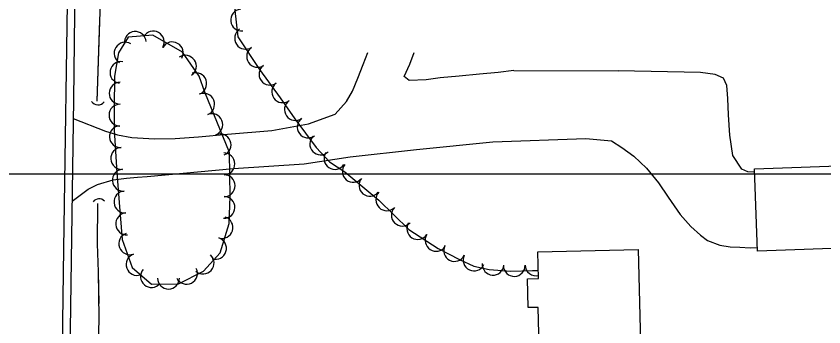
# Model space of a CAD drawing. Extents: x 353423 to 364002, y 127000 to 201942.
# Drawn here: x 362661 to 362956.7, y 134944 to 135057.6 of the extents above; entities that cross this region are included whole.
import ezdxf

# ---------------------------------------------------------------- set-up
doc = ezdxf.new("R2010")
doc.units = 0
for name, color, linetype in [('E_DTM_SlopeBottom', 7, 'Continuous'), ('E_DTM_SlopeTop', 7, 'Continuous'), ('E_FEN_Generic', 7, 'Continuous'), ('E_LAND_TreeLine', 7, 'Continuous'), ('E_MISCPROP', 7, 'Continuous'), ('E_STRUCT_WingWall', 7, 'Continuous'), ('E_WTR_FlowLine', 7, 'Continuous')]:
    doc.layers.add(name, color=color, linetype=linetype)

msp = doc.modelspace()

# ---------------------------------------------------------------- linework, layer by layer
at = {"layer": 'E_DTM_SlopeBottom'}
for centre, radius, start, end in [((362690.94, 135028.09), 2.9, 216.0755, 322.315), ((362691.38, 134988.27), 2.58, 40.5337, 146.7733)]:
    msp.add_arc(centre, radius, start, end, dxfattribs=at)
at = {"layer": 'E_DTM_SlopeTop'}
for points in [[(362685.76, 135748.43), (362686.92, 135670.47), (362686.64, 135586.62), (362686.12, 135496.26), (362684.91, 135383.72), (362684.28, 135275.44), (362683.62, 135163.07), (362682, 135027.21), (362679.35, 134841.95), (362678.65, 134795.82)], [(362682.63, 135370.43), (362681.57, 135267.52), (362681.15, 135185.92), (362679.9, 135078.69), (362678.36, 134972.49), (362677.02, 134874.57), (362676.13, 134795.49)]]:
    msp.add_lwpolyline(points, dxfattribs=at)
at = {"layer": 'E_FEN_Generic'}
for points in [[(362739.88, 135070.63), (362742.12, 135050.14), (362750.12, 135038.1), (362757.63, 135027.74), (362763.07, 135020.1), (362770.87, 135009.55), (362775.74, 135004.34), (362781.3, 135000.67), (362793.75, 134990.37), (362804.71, 134979.6), (362815.55, 134972.59), (362823.27, 134968.67), (362828.51, 134966.19), (362834.11, 134964.91), (362842.14, 134964.31), (362850.05, 134964.55), (362852.18, 134964.62)], [(362730.07, 135029.88), (362728, 135035.73), (362721.95, 135044.49), (362711.02, 135050.67), (362702, 135049.93), (362698.54, 135044.25), (362697, 135035.68), (362696.94, 135024.08), (362696.91, 135015.89), (362697.9, 135000.4), (362698.75, 134989.48), (362699.82, 134975.97), (362703.43, 134965.73), (362710.58, 134959.63), (362720.39, 134959.73), (362729.64, 134964.39), (362735.71, 134971.1), (362738.99, 134981.79), (362739.3, 134991.61), (362739.1, 135007.72), (362730.07, 135029.88)]]:
    msp.add_lwpolyline(points, dxfattribs=at)
for centre, radius, start, end in [((362743.55, 135056.2), 3.98, 96.2349, 276.2196), ((362704.6, 135048.04), 4, 4.7408, 184.7255), ((362711.2, 135048.17), 4, 330.5117, 150.4964), ((362745.01, 135049.55), 3.98, 123.5977, 303.5824), ((362700.89, 135044.08), 4, 58.6361, 238.6208), ((362718.16, 135044.22), 4, 330.5117, 150.4964), ((362749.42, 135042.91), 3.98, 123.5977, 303.5824), ((362722.98, 135039.32), 4, 304.6381, 124.6228), ((362699.38, 135037.06), 4, 79.8659, 259.8505), ((362753.9, 135036.43), 3.98, 125.957, 305.9417), ((362726.76, 135032.96), 4, 289.4503, 109.4349), ((362699.06, 135029.44), 4, 89.7063, 269.691), ((362758.57, 135029.98), 3.98, 125.957, 305.9417), ((362729.64, 135025.38), 4, 292.1905, 112.1752), ((362699.03, 135021.44), 4, 89.7837, 269.7684), ((362763.21, 135023.49), 3.98, 125.4786, 305.4633), ((362732.66, 135017.97), 4, 292.1905, 112.1752), ((362767.89, 135017.09), 3.98, 126.4784, 306.4631), ((362699.16, 135013.58), 4, 93.6604, 273.6451), ((362735.68, 135010.56), 4, 292.1905, 112.1752), ((362772.48, 135010.87), 3.98, 133.1084, 313.093), ((362699.67, 135005.59), 4, 93.6604, 273.6451), ((362777.7, 135005.55), 3.98, 146.5586, 326.5433), ((362737.06, 135003.61), 4, 270.7228, 90.7075), ((362784.38, 135000.83), 3.98, 140.4177, 320.4024), ((362700.22, 134997.64), 4, 94.4721, 274.4568), ((362737.16, 134995.6), 4, 270.7228, 90.7075), ((362790.51, 134995.75), 3.98, 140.4177, 320.4024), ((362700.84, 134989.65), 4, 94.4721, 274.4568), ((362796.67, 134990.43), 3.98, 135.4901, 315.4748), ((362737.08, 134987.69), 4, 268.2128, 88.1975), ((362802.35, 134984.84), 3.98, 135.4901, 315.4748), ((362701.47, 134981.67), 4, 94.5118, 274.4965), ((362736.36, 134980.33), 4, 252.9095, 72.8941), ((362808.03, 134979.93), 3.98, 147.1401, 327.1248), ((362702.61, 134974.36), 4, 109.4635, 289.4482), ((362734, 134972.68), 4, 252.9095, 72.8941), ((362814.72, 134975.61), 3.98, 147.1401, 327.1248), ((362821.51, 134971.9), 3.98, 153.0579, 333.0426), ((362705.27, 134966.81), 4, 109.4635, 289.4482), ((362729.46, 134967.32), 4, 227.8819, 47.8666), ((362828.62, 134968.44), 3.98, 154.6751, 334.6598), ((362835.61, 134966.88), 3.98, 175.7689, 355.7536), ((362843.34, 134966.43), 3.98, 181.7009, 1.6855), ((362851.29, 134966.67), 3.98, 181.9572, 283.4623), ((362710.57, 134962.39), 4, 139.5433, 319.5279), ((362723.38, 134963.58), 4, 206.7706, 26.7553), ((362716.77, 134961.79), 4, 180.5858, 0.5705)]:
    msp.add_arc(centre, radius, start, end, dxfattribs=at)
at = {"layer": 'E_LAND_TreeLine'}
msp.add_line((360000, 135000), (364000, 135000), dxfattribs=at)
msp.add_line((360000, 135000), (364000, 135000), dxfattribs=at)
at = {"layer": 'E_MISCPROP'}
for points in [[(362681.9, 135020.16), (362693.67, 135015.52), (362698.13, 135014.27), (362703.42, 135013.23), (362711.61, 135012.72), (362719.23, 135012.9), (362727.82, 135013.44), (362738.35, 135014.5), (362754.66, 135015.78), (362768.01, 135018.29), (362777.74, 135021.79), (362781.91, 135026.39), (362784.13, 135030.21), (362786.15, 135034.97), (362788.07, 135040.02), (362789.79, 135044.36)], [(362843.14, 135037.76), (362837.49, 135037.01), (362830.61, 135036.4), (362823.14, 135035.7), (362816.22, 135035.07), (362811.14, 135034.36), (362804.86, 135034.14), (362803.07, 135035.52), (362805.08, 135040.08), (362806.74, 135044.41)], [(362843.14, 135037.76), (362881.39, 135037.59)], [(362931.35, 135000.62), (362928.86, 135000.64), (362926.63, 135001.65), (362923.31, 135006.67), (362922.23, 135014.06), (362921.81, 135021.56), (362921.52, 135027.58), (362921.11, 135032.34), (362919.91, 135035.01), (362916.84, 135036.32), (362911.47, 135037.03), (362881.39, 135037.59)], [(362783.28, 135006.24), (362807.52, 135008.84), (362835.56, 135011.66), (362869.56, 135012.89), (362878.91, 135012.09), (362882.78, 135009.57), (362887.18, 135006.47), (362891.78, 135002.09), (362896.13, 134996.71), (362899.66, 134991.38), (362904.04, 134985.08), (362907.98, 134980.68), (362911.54, 134977.46), (362914.05, 134975.61), (362918.57, 134973.82), (362922.36, 134973.27), (362925.92, 134973.14), (362929.75, 134972.87), (362932.35, 134973)], [(362681.47, 134990.01), (362687.41, 134994.36), (362690.78, 134996.09), (362696.52, 134997.78), (362701.4, 134998.4), (362705.4, 134998.71), (362709, 134999.04), (362740.56, 135001.86), (362766.46, 135003.66), (362783.28, 135006.24)]]:
    msp.add_lwpolyline(points, dxfattribs=at)
at = {"layer": 'E_STRUCT_WingWall'}
for points in [[(362690.66, 135026.59), (362691.81, 135059.24), (362691.82, 135085.22), (362693.24, 135112.08), (362694.79, 135141.23), (362695.06, 135168.93), (362694.59, 135196.02), (362694.88, 135224.91), (362694.91, 135252.98), (362694.25, 135264.05), (362695.18, 135276.02), (362695.1, 135285.94), (362694.28, 135291.6), (362694.39, 135298.57), (362695.44, 135303.2), (362698.35, 135303.99), (362702.36, 135307.29), (362703.49, 135314.55), (362702.68, 135320.51), (362700.66, 135329.84), (362699.21, 135337.18), (362699.86, 135346.08), (362700.01, 135357.76), (362700.34, 135368.79)], [(362690.66, 135026.59), (362691.7, 135056.23)], [(362690.43, 134888.29), (362690.55, 134908.28), (362691.44, 134947.33), (362691.17, 134964.15), (362690.74, 134974.39), (362690.86, 134989.08)], [(362691.36, 134952.55), (362691.17, 134964.15), (362690.74, 134974.39), (362690.86, 134989.08)], [(362691.39, 134944.99), (362691.44, 134947.33), (362691.44, 134947.51)]]:
    msp.add_lwpolyline(points, dxfattribs=at)
at = {"layer": 'E_WTR_FlowLine'}
for points in [[(362932.4, 134971.62), (362931.31, 135001.76), (362968.73, 135003.1), (362969.82, 134972.97)], [(362888.72, 134972.28), (362890.19, 134913.96), (362853.03, 134913.02), (362852.07, 134951.09), (362848.49, 134951), (362848.23, 134961.59), (362852.25, 134961.69), (362852.01, 134971.36)]]:
    msp.add_lwpolyline(points, close=True, dxfattribs=at)

doc.saveas('drawing.dxf')
